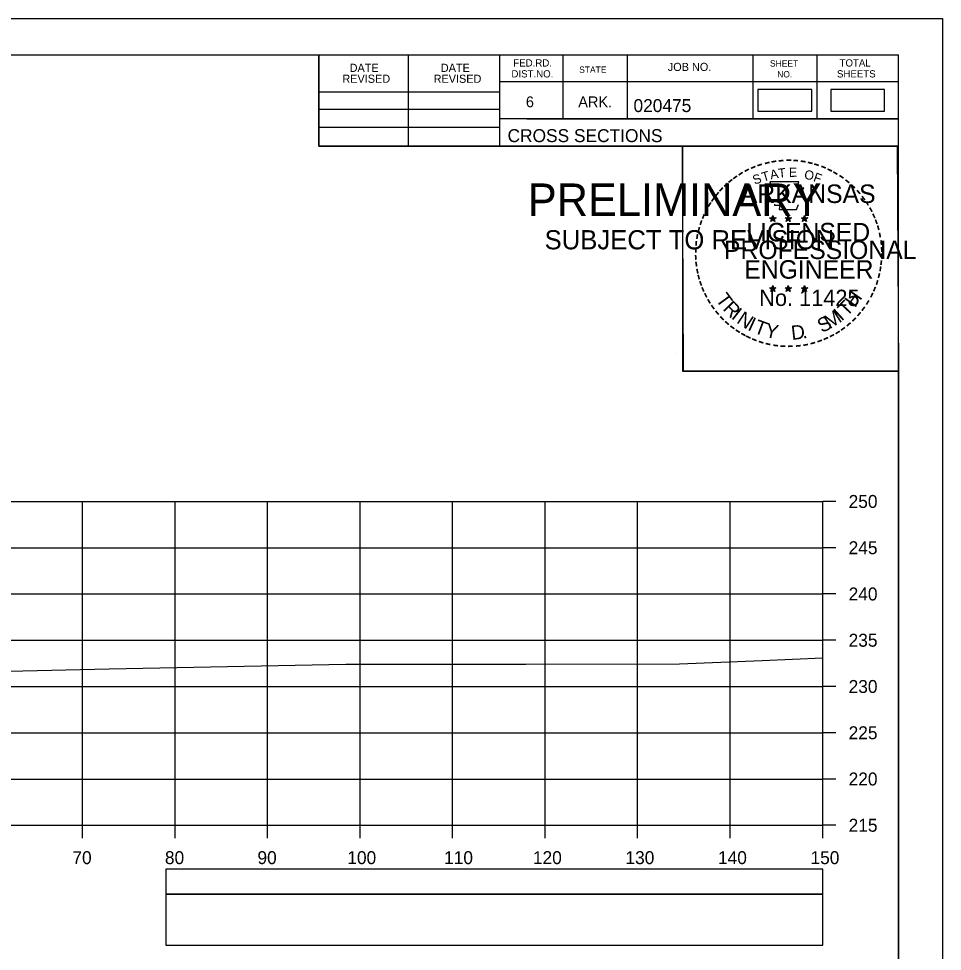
# Model space of a CAD drawing. Extents: x 1386544 to 1388153, y 379785 to 390999.
# Drawn here: x 1387422.8 to 1387522.6, y 388124.7 to 388225.5 of the extents above; entities that cross this region are included whole.
import ezdxf

# ---------------------------------------------------------------- set-up
doc = ezdxf.new("R2010")
doc.units = 0
for name, color, linetype in [('R_Axis', 7, 'Continuous'), ('R_Axis Annot', 7, 'Continuous'), ('R_Border', 7, 'Continuous'), ('R_Border PE', 7, 'Continuous'), ('R_Border Prem', 7, 'Continuous'), ('R_Exist Surface', 7, 'Continuous'), ('R_Grid', 7, 'Continuous'), ('R_No Plot', 7, 'Continuous'), ('S_SHOULDER', 7, 'Continuous')]:
    doc.layers.add(name, color=color, linetype=linetype)

msp = doc.modelspace()

# ---------------------------------------------------------------- linework, layer by layer
at = {"layer": 'R_Axis'}
for p, q in [((1387509.68, 388138.36), (1387509.68, 388173.36)), ((1387511.08, 388173.36), (1387509.68, 388173.36)), ((1387511.08, 388168.36), (1387509.68, 388168.36)), ((1387511.08, 388163.36), (1387509.68, 388163.36)), ((1387511.08, 388158.36), (1387509.68, 388158.36)), ((1387511.08, 388153.36), (1387509.68, 388153.36)), ((1387511.08, 388148.36), (1387509.68, 388148.36)), ((1387511.08, 388143.36), (1387509.68, 388143.36)), ((1387209.68, 388138.36), (1387509.68, 388138.36)), ((1387429.68, 388136.96), (1387429.68, 388138.36)), ((1387439.68, 388136.96), (1387439.68, 388138.36)), ((1387449.68, 388136.96), (1387449.68, 388138.36)), ((1387459.68, 388136.96), (1387459.68, 388138.36)), ((1387469.68, 388136.96), (1387469.68, 388138.36)), ((1387479.68, 388136.96), (1387479.68, 388138.36)), ((1387489.68, 388136.96), (1387489.68, 388138.36)), ((1387499.68, 388136.96), (1387499.68, 388138.36)), ((1387509.68, 388136.96), (1387509.68, 388138.36)), ((1387511.08, 388138.36), (1387509.68, 388138.36))]:
    msp.add_line(p, q, dxfattribs=at)
at = {"layer": 'R_Axis Annot'}
for points in [[(1387438.7, 388130.91), (1387509.68, 388130.91), (1387509.68, 388133.62), (1387438.7, 388133.62)], [(1387438.7, 388125.39), (1387509.68, 388125.39), (1387509.68, 388130.91), (1387438.7, 388130.91)]]:
    msp.add_lwpolyline(points, close=True, dxfattribs=at)
at = {"layer": 'R_Border'}
for p, q in [((1387201.68, 388221.65), (1387517.86, 388221.65)), ((1387455.22, 388211.77), (1387455.22, 388221.65)), ((1387464.9, 388211.77), (1387464.9, 388221.65)), ((1387474.76, 388221.65), (1387474.76, 388211.77)), ((1387481.6, 388221.65), (1387481.6, 388214.71)), ((1387488.54, 388221.65), (1387488.54, 388214.71)), ((1387502.12, 388221.65), (1387502.12, 388214.71)), ((1387509.06, 388221.65), (1387509.06, 388214.71)), ((1387517.86, 388016.19), (1387517.86, 388221.65)), ((1387517.86, 388218.71), (1387474.76, 388218.71)), ((1387517.86, 388218.73), (1387517.86, 388218.73)), ((1387455.22, 388217.63), (1387474.76, 388217.63)), ((1387455.22, 388215.77), (1387474.76, 388215.77)), ((1387517.86, 388214.71), (1387474.76, 388214.71)), ((1387477.72, 388214.71), (1387517.86, 388214.71)), ((1387455.22, 388213.83), (1387474.76, 388213.83)), ((1387517.86, 388211.77), (1387455.22, 388211.77))]:
    msp.add_line(p, q, dxfattribs=at)
at = {"layer": 'R_Border PE'}
for p, q in [((1387503.94, 388204.03), (1387504.29, 388203.92)), ((1387503.94, 388204.03), (1387504.19, 388203.98)), ((1387503.94, 388204.03), (1387504.18, 388203.9)), ((1387504.07, 388203.62), (1387504.29, 388203.92)), ((1387504.07, 388203.62), (1387504.2, 388203.86)), ((1387504.07, 388203.62), (1387504.29, 388203.84)), ((1387504.29, 388204.28), (1387504.25, 388204.03)), ((1387504.29, 388203.92), (1387504.29, 388204.28)), ((1387504.29, 388204.28), (1387504.34, 388204.03)), ((1387504.64, 388204.03), (1387504.29, 388203.92)), ((1387504.5, 388203.62), (1387504.29, 388203.92)), ((1387504.5, 388203.62), (1387504.29, 388203.83)), ((1387504.64, 388204.03), (1387504.35, 388203.98)), ((1387504.5, 388203.62), (1387504.37, 388203.91)), ((1387504.64, 388204.03), (1387504.43, 388203.92)), ((1387505.61, 388204.03), (1387505.96, 388203.92)), ((1387505.61, 388204.03), (1387505.86, 388203.98)), ((1387505.61, 388204.03), (1387505.85, 388203.9)), ((1387505.74, 388203.62), (1387505.96, 388203.92)), ((1387505.74, 388203.62), (1387505.87, 388203.86)), ((1387505.74, 388203.62), (1387505.96, 388203.84)), ((1387505.96, 388204.28), (1387505.92, 388204.03)), ((1387505.96, 388203.92), (1387505.96, 388204.28)), ((1387505.96, 388204.28), (1387506.01, 388204.03)), ((1387506.31, 388204.03), (1387505.96, 388203.92)), ((1387506.17, 388203.62), (1387505.96, 388203.92)), ((1387506.17, 388203.62), (1387505.96, 388203.83)), ((1387506.31, 388204.03), (1387506.02, 388203.98)), ((1387506.17, 388203.62), (1387506.04, 388203.91)), ((1387506.31, 388204.03), (1387506.1, 388203.92)), ((1387507.38, 388204.01), (1387507.72, 388203.9)), ((1387507.38, 388204.01), (1387507.63, 388203.97)), ((1387507.38, 388204.01), (1387507.61, 388203.89)), ((1387507.51, 388203.61), (1387507.72, 388203.9)), ((1387507.51, 388203.61), (1387507.63, 388203.85)), ((1387507.51, 388203.61), (1387507.72, 388203.82)), ((1387507.72, 388204.27), (1387507.68, 388204.02)), ((1387507.72, 388203.9), (1387507.72, 388204.27)), ((1387507.72, 388204.27), (1387507.77, 388204.02)), ((1387508.07, 388204.01), (1387507.72, 388203.9)), ((1387507.94, 388203.61), (1387507.72, 388203.9)), ((1387507.94, 388203.61), (1387507.72, 388203.82)), ((1387508.07, 388204.01), (1387507.79, 388203.97)), ((1387507.94, 388203.61), (1387507.8, 388203.9)), ((1387508.07, 388204.01), (1387507.87, 388203.91)), ((1387503.94, 388196.45), (1387504.29, 388196.34)), ((1387503.94, 388196.45), (1387504.19, 388196.41)), ((1387503.94, 388196.45), (1387504.17, 388196.33)), ((1387504.07, 388196.05), (1387504.29, 388196.34)), ((1387504.07, 388196.05), (1387504.2, 388196.29)), ((1387504.07, 388196.05), (1387504.28, 388196.26)), ((1387504.29, 388196.71), (1387504.25, 388196.46)), ((1387504.5, 388196.05), (1387504.28, 388196.26)), ((1387504.29, 388196.34), (1387504.29, 388196.71)), ((1387504.29, 388196.71), (1387504.34, 388196.46)), ((1387504.63, 388196.45), (1387504.29, 388196.34)), ((1387504.5, 388196.05), (1387504.29, 388196.34)), ((1387504.63, 388196.45), (1387504.35, 388196.4)), ((1387504.5, 388196.05), (1387504.36, 388196.34)), ((1387504.63, 388196.45), (1387504.43, 388196.35)), ((1387505.61, 388196.45), (1387505.96, 388196.34)), ((1387505.61, 388196.45), (1387505.86, 388196.41)), ((1387505.61, 388196.45), (1387505.84, 388196.33)), ((1387505.74, 388196.05), (1387505.96, 388196.34)), ((1387505.74, 388196.05), (1387505.87, 388196.29)), ((1387505.74, 388196.05), (1387505.95, 388196.26)), ((1387505.96, 388196.71), (1387505.91, 388196.46)), ((1387506.17, 388196.05), (1387505.95, 388196.26)), ((1387505.96, 388196.34), (1387505.96, 388196.71)), ((1387505.96, 388196.71), (1387506, 388196.46)), ((1387506.3, 388196.45), (1387505.96, 388196.34)), ((1387506.17, 388196.05), (1387505.96, 388196.34)), ((1387506.3, 388196.45), (1387506.02, 388196.4)), ((1387506.17, 388196.05), (1387506.03, 388196.34)), ((1387506.3, 388196.45), (1387506.1, 388196.35)), ((1387507.37, 388196.44), (1387507.72, 388196.33)), ((1387507.37, 388196.44), (1387507.63, 388196.4)), ((1387507.37, 388196.44), (1387507.61, 388196.32)), ((1387507.51, 388196.04), (1387507.72, 388196.33)), ((1387507.51, 388196.04), (1387507.63, 388196.28)), ((1387507.51, 388196.04), (1387507.72, 388196.25)), ((1387507.72, 388196.7), (1387507.68, 388196.45)), ((1387507.72, 388196.33), (1387507.72, 388196.7)), ((1387507.72, 388196.7), (1387507.77, 388196.45)), ((1387508.07, 388196.44), (1387507.72, 388196.33)), ((1387507.94, 388196.04), (1387507.72, 388196.33)), ((1387507.94, 388196.04), (1387507.72, 388196.25)), ((1387508.07, 388196.44), (1387507.78, 388196.39)), ((1387507.94, 388196.04), (1387507.8, 388196.33)), ((1387508.07, 388196.44), (1387507.87, 388196.34))]:
    msp.add_line(p, q, dxfattribs=at)
for points in [[(1387503.98, 388207.9), (1387504.25, 388207.08)], [(1387507.49, 388206.98), (1387507.64, 388207.27), (1387506.95, 388207.24), (1387507.1, 388207.9), (1387503.98, 388207.9)], [(1387504.47, 388205.48), (1387504.47, 388205.39), (1387505.04, 388205.38), (1387504.98, 388204.9), (1387506.85, 388204.9), (1387507.05, 388205.44)], [(1387504.29, 388204.28), (1387504.5, 388203.62), (1387503.94, 388204.03), (1387504.64, 388204.03), (1387504.07, 388203.62), (1387504.29, 388204.28)], [(1387505.96, 388204.28), (1387506.17, 388203.62), (1387505.61, 388204.03), (1387506.31, 388204.03), (1387505.74, 388203.62), (1387505.96, 388204.28)], [(1387507.72, 388204.27), (1387507.94, 388203.61), (1387507.38, 388204.01), (1387508.07, 388204.01), (1387507.51, 388203.61), (1387507.72, 388204.27)], [(1387504.29, 388196.71), (1387504.5, 388196.05), (1387503.94, 388196.45), (1387504.63, 388196.45), (1387504.07, 388196.05), (1387504.29, 388196.71)], [(1387505.96, 388196.71), (1387506.17, 388196.05), (1387505.61, 388196.45), (1387506.3, 388196.45), (1387505.74, 388196.05), (1387505.96, 388196.71)], [(1387507.72, 388196.7), (1387507.94, 388196.04), (1387507.37, 388196.44), (1387508.07, 388196.44), (1387507.51, 388196.04), (1387507.72, 388196.7)]]:
    msp.add_lwpolyline(points, dxfattribs=at)
for centre, radius in [((1387504.29, 388203.91), 0.172), ((1387504.29, 388203.91), 0.145), ((1387504.29, 388203.91), 0.116), ((1387504.29, 388203.91), 0.0991), ((1387504.29, 388203.91), 0.0747), ((1387504.29, 388203.91), 0.0495), ((1387504.29, 388203.91), 0.0296), ((1387505.96, 388203.91), 0.172), ((1387505.96, 388203.91), 0.145), ((1387505.96, 388203.91), 0.116), ((1387505.96, 388203.91), 0.0991), ((1387505.96, 388203.91), 0.0747), ((1387505.96, 388203.91), 0.0495), ((1387505.96, 388203.91), 0.0296), ((1387507.72, 388203.9), 0.172), ((1387507.72, 388203.9), 0.145), ((1387507.72, 388203.9), 0.116), ((1387507.72, 388203.9), 0.0991), ((1387507.72, 388203.9), 0.0747), ((1387507.72, 388203.9), 0.0495), ((1387507.72, 388203.9), 0.0296), ((1387504.29, 388196.34), 0.172), ((1387504.29, 388196.34), 0.145), ((1387504.29, 388196.34), 0.116), ((1387504.29, 388196.34), 0.0991), ((1387504.29, 388196.34), 0.0747), ((1387504.29, 388196.34), 0.0495), ((1387504.29, 388196.34), 0.0296), ((1387505.95, 388196.34), 0.172), ((1387505.95, 388196.34), 0.145), ((1387505.95, 388196.34), 0.116), ((1387505.95, 388196.34), 0.0991), ((1387505.95, 388196.34), 0.0747), ((1387505.95, 388196.34), 0.0495), ((1387505.95, 388196.34), 0.0296), ((1387507.72, 388196.33), 0.172), ((1387507.72, 388196.33), 0.145), ((1387507.72, 388196.33), 0.116), ((1387507.72, 388196.33), 0.0991), ((1387507.72, 388196.33), 0.0747), ((1387507.72, 388196.33), 0.0495), ((1387507.72, 388196.33), 0.0296)]:
    msp.add_circle(centre, radius, dxfattribs=at)
at = {"layer": 'R_Exist Surface'}
msp.add_lwpolyline([(1387209.68, 388150.89), (1387219.86, 388150.8), (1387227.3, 388150.73), (1387230.4, 388150.7), (1387248.1, 388150.89), (1387273.35, 388151.25), (1387278.29, 388151.41), (1387293.73, 388151.76), (1387305.34, 388151.95), (1387345.94, 388153.13), (1387353.73, 388153.37), (1387374.24, 388153.85), (1387404.51, 388154.63), (1387432.55, 388155.26), (1387458.15, 388155.77), (1387477.58, 388155.77), (1387494.21, 388155.81), (1387503.13, 388156.18), (1387509.68, 388156.46)], dxfattribs=at)
at = {"layer": 'R_Grid'}
for p, q in [((1387209.68, 388173.36), (1387509.68, 388173.36)), ((1387429.68, 388138.36), (1387429.68, 388173.36)), ((1387439.68, 388138.36), (1387439.68, 388173.36)), ((1387449.68, 388138.36), (1387449.68, 388173.36)), ((1387459.68, 388138.36), (1387459.68, 388173.36)), ((1387469.68, 388138.36), (1387469.68, 388173.36)), ((1387479.68, 388138.36), (1387479.68, 388173.36)), ((1387489.68, 388138.36), (1387489.68, 388173.36)), ((1387499.68, 388138.36), (1387499.68, 388173.36)), ((1387509.68, 388138.36), (1387509.68, 388173.36)), ((1387209.68, 388168.36), (1387509.68, 388168.36)), ((1387209.68, 388163.36), (1387509.68, 388163.36)), ((1387209.68, 388158.36), (1387509.68, 388158.36)), ((1387209.68, 388153.36), (1387509.68, 388153.36)), ((1387209.68, 388148.36), (1387509.68, 388148.36)), ((1387209.68, 388143.36), (1387509.68, 388143.36)), ((1387209.68, 388138.36), (1387509.68, 388138.36))]:
    msp.add_line(p, q, dxfattribs=at)
at = {"layer": 'R_No Plot'}
for p, q in [((1387189.28, 388225.55), (1387522.61, 388225.55)), ((1387493.89, 388189.32), (1387493.89, 388189.32))]:
    msp.add_line(p, q, dxfattribs=at)
for points in [[(1387189.27, 388225.55), (1387522.61, 388225.55), (1387522.61, 388012.21), (1387189.27, 388012.21)], [(1387435.6, 388221.65), (1387455.22, 388221.65), (1387455.22, 388211.77), (1387471.33, 388211.77), (1387494.53, 388211.77), (1387494.53, 388187.44), (1387517.86, 388187.44), (1387517.86, 388016.19), (1387201.68, 388016.19), (1387201.68, 388221.65)], [(1387494.53, 388211.77), (1387517.74, 388211.77), (1387517.86, 388187.44), (1387494.65, 388187.44)]]:
    msp.add_lwpolyline(points, close=True, dxfattribs=at)
at = {"layer": 'S_SHOULDER'}
for points in [[(1387502.67, 388215.56), (1387508.5, 388215.56), (1387508.5, 388217.87), (1387502.67, 388217.87)], [(1387510.54, 388215.56), (1387516.37, 388215.56), (1387516.37, 388217.87), (1387510.54, 388217.87)]]:
    msp.add_lwpolyline(points, close=True, dxfattribs=at)

# ---------------------------------------------------------------- texts
at = {"layer": 'R_Axis Annot'}
for s, p in [('250', (1387512.48, 388172.66)), ('245', (1387512.48, 388167.66)), ('240', (1387512.48, 388162.66)), ('235', (1387512.48, 388157.66)), ('230', (1387512.48, 388152.66)), ('225', (1387512.48, 388147.66)), ('220', (1387512.48, 388142.66)), ('215', (1387512.48, 388137.66)), ('70', (1387428.59, 388134.16)), ('80', (1387438.59, 388134.16)), ('90', (1387448.59, 388134.16)), ('100', (1387458.3, 388134.16)), ('110', (1387468.76, 388134.16)), ('120', (1387478.36, 388134.16)), ('130', (1387488.36, 388134.16)), ('140', (1387498.36, 388134.16)), ('150', (1387508.36, 388134.16))]:
    msp.add_text(s, height=1.4, dxfattribs=at).set_placement(p)
at = {"layer": 'R_Border'}
for s, height, p in [('DATE', 0.879, (1387458.55, 388219.79)), ('DATE', 0.879, (1387468.41, 388219.79)), ('FED.RD.', 0.782, (1387476.24, 388220.37)), ('JOB NO.', 0.879, (1387492.94, 388219.89)), ('SHEET', 0.684, (1387503.98, 388220.37)), ('TOTAL', 0.782, (1387511.5, 388220.37)), ('REVISED', 0.879, (1387457.77, 388218.61)), ('REVISED', 0.879, (1387467.63, 388218.61)), ('DIST.NO.', 0.782, (1387476.04, 388219.19)), ('STATE', 0.684, (1387483.36, 388219.69)), ('NO.', 0.684, (1387504.76, 388219.19)), ('SHEETS', 0.782, (1387511.22, 388219.19)), ('6', 1.17, (1387477.6, 388215.97)), ('ARK.', 1.172, (1387483.26, 388215.97)), ('020475', 1.4, (1387489.23, 388215.45)), ('CROSS SECTIONS', 1.4, (1387475.62, 388212.2))]:
    msp.add_text(s, height=height, rotation=360, dxfattribs=at).set_placement(p)
at = {"layer": 'R_Border PE'}
for s, height, rotation, p in [('-', 1.6, 28.7918, (1387501.46, 388208.45)), ('-', 1.6, 24.3072, (1387502.1, 388208.76)), ('-', 1.6, 19.1761, (1387502.73, 388209.03)), ('-', 1.6, 13.6301, (1387503.48, 388209.27)), ('-', 1.6, 10.2193, (1387504.16, 388209.43)), ('T', 1, 6.0228, (1387504.93, 388208.33)), ('-', 1.6, 5.8968, (1387504.89, 388209.54)), ('-', 1.6, 0.1862, (1387505.66, 388209.62)), ('E', 1, 0.8323, (1387506.03, 388208.44)), ('-', 1.6, 357.743, (1387506.38, 388209.6)), ('-', 1.6, 352.1617, (1387507.13, 388209.55)), ('-', 1.6, 347.2049, (1387507.84, 388209.43)), ('-', 1.6, 342.3362, (1387508.48, 388209.28)), ('-', 1.6, 337.8551, (1387509.21, 388209.06)), ('-', 1.6, 334.1211, (1387509.85, 388208.78)), ('-', 1.6, 36.2317, (1387500.29, 388207.68)), ('-', 1.6, 34.0636, (1387500.87, 388208.08)), ('S', 1, 21.594, (1387502.34, 388207.58)), ('T', 1, 16.4036, (1387503.25, 388207.91)), ('A', 1, 11.2132, (1387504.08, 388208.16)), ('O', 1, 350.4515, (1387507.63, 388208.23)), ('F', 1, 340.0707, (1387508.59, 388208)), ('-', 1.6, 329.6409, (1387510.42, 388208.5)), ('-', 1.6, 325.8627, (1387511.07, 388208.14)), ('-', 1.6, 48.423, (1387498.93, 388206.41)), ('-', 1.6, 42.9622, (1387499.38, 388206.89)), ('-', 1.6, 38.9507, (1387499.81, 388207.3)), ('ARKANSAS', 2, 360, (1387500.83, 388205.62)), ('-', 1.6, 320.5297, (1387511.68, 388207.71)), ('-', 1.6, 315.5786, (1387512.28, 388207.23)), ('-', 1.6, 50.6142, (1387498.53, 388205.92)), ('-', 1.6, 309.8797, (1387512.85, 388206.68)), ('-', 1.6, 306.6522, (1387513.37, 388206.07)), ('-', 1.6, 58.0706, (1387497.79, 388204.83)), ('-', 1.6, 54.2325, (1387498.11, 388205.35)), ('-', 1.4, 303.6753, (1387513.86, 388205.51)), ('-', 1.6, 67.7743, (1387497.22, 388203.6)), ('-', 1.6, 62.8713, (1387497.48, 388204.21)), ('-', 1.6, 299.6684, (1387514.18, 388204.9)), ('-', 1.6, 294.6628, (1387514.5, 388204.29)), ('-', 1.6, 72.3945, (1387497, 388202.97)), ('LICENSED', 2, 360, (1387501.43, 388201.47)), ('DWB', 0.01, 360, (1387504.28, 388203.91)), ('DWB', 0.01, 360, (1387505.95, 388203.91)), ('DWB', 0.01, 360, (1387507.71, 388203.9)), ('-', 1.6, 290.5728, (1387514.76, 388203.71)), ('-', 1.6, 75.461, (1387496.8, 388202.26)), ('-', 1.6, 285.1233, (1387514.99, 388203.13)), ('-', 1.6, 280.5493, (1387515.19, 388202.39)), ('-', 1.6, 85.1863, (1387496.59, 388200.85)), ('-', 1.6, 81.2013, (1387496.67, 388201.55)), ('PROFESSIONAL', 2, 360, (1387499.01, 388199.56)), ('-', 1.6, 276.5962, (1387515.35, 388201.62)), ('-', 1.6, 89.0622, (1387496.57, 388200.15)), ('-', 1.6, 274.3301, (1387515.41, 388200.9)), ('-', 1.6, 94.1959, (1387496.6, 388199.43)), ('-', 1.6, 98.9479, (1387496.68, 388198.76)), ('ENGINEER', 2, 360, (1387501.2, 388197.44)), ('-', 1.6, 263.5172, (1387515.43, 388199.6)), ('-', 1.6, 269.9407, (1387515.45, 388200.27)), ('-', 1.6, 101.7149, (1387496.81, 388198.03)), ('-', 1.6, 260.9953, (1387515.36, 388198.95)), ('-', 1.6, 105.4578, (1387496.97, 388197.43)), ('-', 1.6, 252.8681, (1387515.07, 388197.55)), ('-', 1.6, 255.7626, (1387515.25, 388198.27)), ('-', 1.6, 109.0874, (1387497.19, 388196.8)), ('-', 1.6, 114.0643, (1387497.44, 388196.21)), ('No. 11425', 1.757, 360, (1387502.82, 388194.49)), ('DWB', 0.01, 360, (1387504.27, 388196.34)), ('DWB', 0.01, 360, (1387505.94, 388196.34)), ('DWB', 0.01, 360, (1387507.71, 388196.33)), ('-', 1.6, 247.8887, (1387514.84, 388196.88)), ('-', 1.6, 115.7289, (1387497.75, 388195.59)), ('-', 1.6, 120.4471, (1387498.1, 388195)), ('T', 1.54, 306.0406, (1387498.05, 388195.18)), ('H', 1.54, 54.6088, (1387513.17, 388194.22)), ('-', 1.6, 244.6197, (1387514.58, 388196.25)), ('-', 1.6, 125.8934, (1387498.51, 388194.44)), ('R', 1.54, 314.005, (1387498.81, 388194.13)), ('I', 1.54, 321.9694, (1387499.71, 388193.2)), ('T', 1.54, 46.6444, (1387512.28, 388193.27)), ('-', 1.6, 233.8452, (1387513.78, 388194.84)), ('-', 1.6, 239.0712, (1387514.19, 388195.49)), ('-', 1.6, 130.7181, (1387498.97, 388193.89)), ('-', 1.6, 134.2238, (1387499.49, 388193.34)), ('N', 1.54, 326.5002, (1387500.28, 388192.73)), ('I', 1.54, 335.3603, (1387501.48, 388191.94)), ('S', 1.54, 26.9312, (1387509.59, 388191.54)), ('M', 1.54, 32.6563, (1387510.43, 388191.95)), ('I', 1.54, 42.1136, (1387511.71, 388192.79)), ('-', 1.6, 225.7653, (1387512.88, 388193.71)), ('-', 1.6, 231.2538, (1387513.35, 388194.28)), ('-', 1.6, 138.9338, (1387500.01, 388192.88)), ('-', 1.6, 144.6463, (1387500.57, 388192.47)), ('T', 1.54, 339.8912, (1387502.14, 388191.62)), ('Y', 1.54, 347.8556, (1387503.36, 388191.17)), ('D', 1.54, 6.3969, (1387506.35, 388190.81)), ('-', 1.6, 215.7363, (1387511.8, 388192.73)), ('-', 1.6, 221.0851, (1387512.35, 388193.2)), ('-', 1.6, 148.0898, (1387501.13, 388192.1)), ('-', 1.6, 151.5704, (1387501.71, 388191.78)), ('-', 1.6, 154.6002, (1387502.23, 388191.53)), ('.', 1.54, 13.7642, (1387507.54, 388190.94)), ('-', 1.6, 207.3568, (1387510.71, 388192)), ('-', 1.6, 212.2491, (1387511.27, 388192.34)), ('-', 1.6, 158.5612, (1387502.85, 388191.28)), ('-', 1.6, 162.7983, (1387503.54, 388191.06)), ('-', 1.6, 167.5555, (1387504.25, 388190.9)), ('-', 1.6, 173.1155, (1387505.03, 388190.79)), ('-', 1.6, 176.5183, (1387505.77, 388190.74)), ('-', 1.6, 181.5918, (1387506.52, 388190.76)), ('-', 1.6, 185.8167, (1387507.33, 388190.83)), ('-', 1.6, 191.2858, (1387508.06, 388190.96)), ('-', 1.6, 195.4743, (1387508.79, 388191.16)), ('-', 1.6, 200.7184, (1387509.47, 388191.41)), ('-', 1.6, 204.2516, (1387510.09, 388191.68))]:
    msp.add_text(s, height=height, rotation=rotation, dxfattribs=at).set_placement(p)
at = {"layer": 'R_Border Prem'}
for s, height, p in [('PRELIMINARY', 3.5, (1387477.81, 388204.23)), ('DWB', 0.01, (1387478.55, 388206.08)), ('SUBJECT TO REVISION', 2.0751, (1387479.62, 388200.61))]:
    msp.add_text(s, height=height, rotation=360, dxfattribs=at).set_placement(p)

doc.saveas('drawing.dxf')
